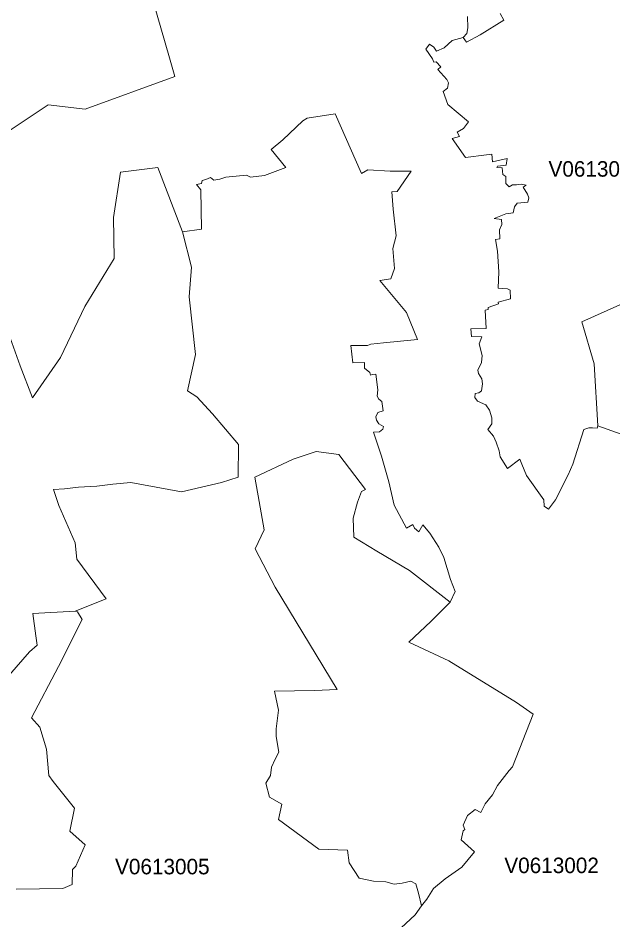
# Model space of a CAD drawing. Extents: x 369010 to 735936, y 6377141 to 6616555.
# Drawn here: x 608125 to 611963, y 6438598 to 6444417 of the extents above; entities that cross this region are included whole.
import ezdxf
from ezdxf.enums import TextEntityAlignment as Align

# ---------------------------------------------------------------- set-up
doc = ezdxf.new("R2010")
doc.units = 0
doc.header["$LTSCALE"] = 40
doc.layers.add('3', color=7, linetype='Continuous', lineweight=13)
doc.layers.add('4', color=7, linetype='Continuous')

msp = doc.modelspace()

# ---------------------------------------------------------------- linework, layer by layer
at = {"layer": '3'}
for points in [[(607955.44, 6443616.33), (608318.56, 6443856.15), (608558.71, 6443829.33), (609137.31, 6444041.01), (609101.72, 6444161), (608993.98, 6444532.56), (609440.18, 6444623.75), (609770.86, 6444703.03), (609632.83, 6445200.2), (609582.84, 6445331.45), (609614.29, 6445661.79), (609505.06, 6445719.22), (609200.03, 6445811.74), (609158.16, 6445944.14), (609165.11, 6446016.8), (608980.74, 6445986.02), (608945.82, 6445955.4), (608784.45, 6445920.48), (608762.61, 6445942.32), (608291.25, 6445841.86), (607926.65, 6445782.78)], [(610397.95, 6445426.78), (610314.37, 6445365.71), (610213.91, 6445289.41), (609896.47, 6445142.44), (609670.56, 6445064.33), (609670.56, 6445064.33), (609770.86, 6444703.03), (609440.18, 6444623.75), (608993.98, 6444532.56), (609101.72, 6444161), (609137.31, 6444041.01), (608558.71, 6443829.33), (608318.56, 6443856.15), (607955.44, 6443616.33)], [(611773.79, 6441762.19), (611807.05, 6441772.95), (611830.89, 6441774.27), (611860.18, 6441771.62), (611865.97, 6441787.18), (611842.3, 6442185.71), (611761.37, 6442456.64), (612477.67, 6442777.06), (612463.11, 6443036.57), (612646.32, 6443156.23), (612540.07, 6443294.43), (612909.64, 6443410.11), (613171.3, 6443481.78), (613200.1, 6443483.43), (613167.33, 6443685.18), (612960.78, 6443894.38), (612832.68, 6444027.77), (612562.91, 6444253.69), (612444.74, 6444397.18), (612419.58, 6444640.47)], [(610957.52, 6443681.37), (610998.73, 6443704.05), (611030.67, 6443747.91), (610896.45, 6443859.46), (610867.82, 6443942.7), (610894.3, 6443965.21), (610900.92, 6443998.48), (610891.65, 6444020.99), (610833.23, 6444084.87), (610851.93, 6444103.41), (610821.31, 6444134.03), (610806.75, 6444132.7), (610798.8, 6444153.89), (610754.94, 6444216.28), (610778.78, 6444248.22), (610808.07, 6444229.69), (610825.28, 6444204.37), (610874.44, 6444224.23), (610924.92, 6444272.06), (610996.58, 6444292.08), (611020.91, 6444317.57), (611026.2, 6444354.81), (611024.88, 6444426.47)], [(611235.9, 6444447), (611258.57, 6444404.46), (611105.48, 6444309.3), (611017.76, 6444261.47), (610996.58, 6444292.08)], [(611024.88, 6444426.47), (611026.2, 6444354.81), (611020.91, 6444317.57), (610996.58, 6444292.08), (611017.76, 6444261.47), (611105.48, 6444309.3), (611258.57, 6444404.46), (611235.9, 6444447)], [(610996.58, 6444292.08), (610924.92, 6444272.06), (610874.44, 6444224.23), (610825.28, 6444204.37), (610808.07, 6444229.69), (610778.78, 6444248.22), (610754.94, 6444216.28), (610798.8, 6444153.89), (610806.75, 6444132.7), (610821.31, 6444134.03), (610851.93, 6444103.41), (610833.23, 6444084.87), (610891.65, 6444020.99), (610900.92, 6443998.48), (610894.3, 6443965.21), (610867.82, 6443942.7), (610896.45, 6443859.46), (611030.67, 6443747.91), (610998.73, 6443704.05), (610957.52, 6443681.37), (610973.57, 6443652.25), (610924.42, 6443639), (611012.14, 6443518.35), (611147.85, 6443535.23), (611180.95, 6443537.88), (611184.92, 6443490.05), (611279.26, 6443509.91), (611272.64, 6443468.7), (611218.19, 6443460.76), (611212.89, 6443452.81), (611248.81, 6443450.16), (611252.78, 6443407.63), (611271.32, 6443394.39), (611271.32, 6443349.21), (611293.82, 6443327.86), (611315.17, 6443341.26), (611340.33, 6443341.26), (611370.95, 6443345.24), (611402.73, 6443338.61), (611382.87, 6443326.53), (611410.67, 6443280.19), (611419.94, 6443256.19), (611413.32, 6443228.22), (611343.97, 6443223.26), (611328.08, 6443199.26), (611318.82, 6443160.86), (611270.99, 6443154.08), (611196.67, 6443123.63), (611243.18, 6443117.01), (611245.83, 6443085.06), (611231.1, 6443051.8), (611233.75, 6442992.05), (611204.62, 6442989.4), (611218.52, 6442913.93), (611226.63, 6442779.71), (611222.49, 6442673.45), (611282.24, 6442669.48), (611299.62, 6442661.54), (611302.27, 6442605.76), (611221.17, 6442584.58), (611224.64, 6442573.49), (611158.28, 6442549.49), (611158.28, 6442537.58), (611138.42, 6442532.28), (611145.04, 6442413.94), (611045.4, 6442412.62), (611049.38, 6442363.47), (611115.74, 6442360.82), (611098.53, 6442314.31), (611119.22, 6442240.16), (611115.25, 6442194.98), (611089.92, 6442144.5), (611095.22, 6442123.15), (611116.57, 6442088.73), (611120.54, 6442056.79), (611115.25, 6442012.93), (611096.71, 6441999.69), (611072.71, 6441995.72), (611071.39, 6441969.07), (611088.6, 6441945.24), (611143.05, 6441921.4), (611167.05, 6441887.97), (611181.78, 6441837.49), (611180.45, 6441798.93), (611155.13, 6441763.02), (611191.05, 6441719.32), (611208.26, 6441680.76), (611229.44, 6441624.99), (611234.74, 6441586.42), (611281.25, 6441510.62), (611362.34, 6441571.86), (611373.93, 6441539.42), (611404.38, 6441466.43), (611515.93, 6441309.7), (611519.9, 6441268.49), (611547.87, 6441248.47), (611591.57, 6441309.7), (611673.99, 6441470.41), (611703.45, 6441539.09), (611773.79, 6441762.19)], [(608062.86, 6442383.33), (608138.33, 6442174.13), (608218.59, 6441967.41), (608398.5, 6442227.92), (608554.9, 6442555.12), (608745.06, 6442864.94), (608740.43, 6443131.07), (608785.94, 6443422.69), (609026.75, 6443453.97), (609185.63, 6443037.4), (609308.77, 6443055.27), (609304.96, 6443308.49), (609275.83, 6443344.24), (609307.61, 6443349.54), (609311.58, 6443369.4), (609335.42, 6443374.69), (609367.19, 6443389.26), (609387.05, 6443370.72), (609426.11, 6443376.68), (609464.51, 6443389.92), (609598.07, 6443403.16), (609624.55, 6443389.92), (609714.09, 6443401.84), (609852.95, 6443452.15), (609757.78, 6443568.5), (609833.09, 6443632.05), (609961.85, 6443753.53), (609990.98, 6443772.07), (610170.88, 6443798.39), (610340.69, 6443414.25), (610382.23, 6443436.92), (610524.4, 6443428.98), (610660.11, 6443429.31), (610569.74, 6443299.06), (610535.15, 6443296.41), (610544.59, 6443183.54), (610563.29, 6443011.74), (610542.11, 6442929.32), (610554.02, 6442801.89), (610530.02, 6442735.35), (610459.68, 6442724.76), (610629.82, 6442516.89), (610701.65, 6442342.94), (610482.52, 6442321.59), (610400.1, 6442312.49), (610379.08, 6442304.21), (610272, 6442305.54), (610283.92, 6442191.84), (610359.22, 6442194.49), (610360.55, 6442157.41), (610394.97, 6442129.61), (610397.62, 6442113.72), (610409.37, 6442117.36), (610431.88, 6442118.69), (610446.61, 6442019.05), (610442.47, 6441977.84), (610451.91, 6441957.98), (610471.77, 6441943.25), (610479.38, 6441883.34), (610446.11, 6441872.75), (610432.87, 6441843.45), (610438.17, 6441822.27), (610452.73, 6441798.27), (610482.03, 6441782.38), (610478.06, 6441763.84), (610456.71, 6441747.79), (610416.98, 6441745.14), (610469.95, 6441589.73), (610515.79, 6441424.73), (610550.38, 6441274.12), (610629.99, 6441126.65), (610671.2, 6441150.49), (610681.79, 6441125.33), (610709.76, 6441102.66), (610736.24, 6441146.51), (610781.42, 6441093.39), (610838.52, 6441003.02), (610871.13, 6440936.16), (610914.99, 6440795.48), (610945.6, 6440718.36), (610911.68, 6440647.52), (610788.38, 6440523.89)], [(609789.23, 6439831.59), (609805.12, 6439950.75), (609778.64, 6440075.04), (610037.65, 6440077.86), (610184.45, 6440085.8), (609783.93, 6440745.5), (609655.17, 6440992.76), (609713.43, 6441114.41), (609679.66, 6441297.12), (609653.35, 6441455.84), (609899.29, 6441571.03), (610048.08, 6441621.51), (610194.88, 6441600.33), (610367.17, 6441375.08), (610340.69, 6441361.84), (610315.53, 6441292.99), (610287.73, 6441189.88), (610290.87, 6441068.23), (610439, 6440977.7), (610650.01, 6440853.41), (610911.68, 6440647.52), (610945.6, 6440718.36), (610914.99, 6440795.48), (610871.13, 6440936.16), (610838.52, 6441003.02), (610781.42, 6441093.39), (610736.24, 6441146.51), (610709.76, 6441102.66), (610681.79, 6441125.33), (610671.2, 6441150.49), (610629.99, 6441126.65), (610550.38, 6441274.12), (610515.79, 6441424.73), (610469.95, 6441589.73), (610416.98, 6441745.14), (610456.71, 6441747.79), (610478.06, 6441763.84), (610482.03, 6441782.38), (610452.73, 6441798.27), (610438.17, 6441822.27), (610432.87, 6441843.45), (610446.11, 6441872.75), (610479.38, 6441883.34), (610471.77, 6441943.25), (610451.91, 6441957.98), (610442.47, 6441977.84), (610446.61, 6442019.05), (610431.88, 6442118.69), (610409.37, 6442117.36), (610397.62, 6442113.72), (610394.97, 6442129.61), (610360.55, 6442157.41), (610359.22, 6442194.49), (610283.92, 6442191.84), (610272, 6442305.54), (610379.08, 6442304.21), (610400.1, 6442312.49), (610482.52, 6442321.59), (610701.65, 6442342.94), (610629.82, 6442516.89), (610459.68, 6442724.76), (610530.02, 6442735.35), (610554.02, 6442801.89), (610542.11, 6442929.32), (610563.29, 6443011.74), (610544.59, 6443183.54), (610535.15, 6443296.41), (610569.74, 6443299.06), (610660.11, 6443429.31), (610524.4, 6443428.98), (610382.23, 6443436.92), (610340.69, 6443414.25), (610170.88, 6443798.39), (609990.98, 6443772.07), (609961.85, 6443753.53), (609833.09, 6443632.05), (609757.78, 6443568.5), (609852.95, 6443452.15), (609714.09, 6443401.84), (609624.55, 6443389.92), (609598.07, 6443403.16), (609464.51, 6443389.92), (609426.11, 6443376.68), (609387.05, 6443370.72), (609367.19, 6443389.26), (609335.42, 6443374.69), (609311.58, 6443369.4), (609307.61, 6443349.54), (609275.83, 6443344.24), (609304.96, 6443308.49), (609308.77, 6443055.27), (609185.63, 6443037.4)], [(612219.49, 6441659.74), (611865.97, 6441787.18), (611860.18, 6441771.62), (611830.89, 6441774.27), (611807.05, 6441772.95), (611773.79, 6441762.19), (611703.45, 6441539.09), (611673.99, 6441470.41), (611591.57, 6441309.7), (611547.87, 6441248.47), (611519.9, 6441268.49), (611515.93, 6441309.7), (611404.38, 6441466.43), (611373.93, 6441539.42), (611362.34, 6441571.86), (611281.25, 6441510.62), (611234.74, 6441586.42), (611229.44, 6441624.99), (611208.26, 6441680.76), (611191.05, 6441719.32), (611155.13, 6441763.02), (611180.45, 6441798.93), (611181.78, 6441837.49), (611167.05, 6441887.97), (611143.05, 6441921.4), (611088.6, 6441945.24), (611071.39, 6441969.07), (611072.71, 6441995.72), (611096.71, 6441999.69), (611115.25, 6442012.93), (611120.54, 6442056.79), (611116.57, 6442088.73), (611095.22, 6442123.15), (611089.92, 6442144.5), (611115.25, 6442194.98), (611119.22, 6442240.16), (611098.53, 6442314.31), (611115.74, 6442360.82), (611049.38, 6442363.47), (611045.4, 6442412.62), (611145.04, 6442413.94), (611138.42, 6442532.28), (611158.28, 6442537.58), (611158.28, 6442549.49), (611224.64, 6442573.49), (611221.17, 6442584.58), (611302.27, 6442605.76), (611299.62, 6442661.54), (611282.24, 6442669.48), (611222.49, 6442673.45), (611226.63, 6442779.71), (611218.52, 6442913.93), (611204.62, 6442989.4), (611233.75, 6442992.05), (611231.1, 6443051.8), (611245.83, 6443085.06), (611243.18, 6443117.01), (611196.67, 6443123.63), (611270.99, 6443154.08), (611318.82, 6443160.86), (611328.08, 6443199.26), (611343.97, 6443223.26), (611413.32, 6443228.22), (611419.94, 6443256.19), (611410.67, 6443280.19), (611382.87, 6443326.53), (611402.73, 6443338.61), (611370.95, 6443345.24), (611340.33, 6443341.26), (611315.17, 6443341.26), (611293.82, 6443327.86), (611271.32, 6443349.21), (611271.32, 6443394.39), (611252.78, 6443407.63), (611248.81, 6443450.16), (611212.89, 6443452.81), (611218.19, 6443460.76), (611272.64, 6443468.7), (611279.26, 6443509.91), (611184.92, 6443490.05), (611180.95, 6443537.88), (611147.85, 6443535.23), (611012.14, 6443518.35), (610924.42, 6443639), (610973.57, 6443652.25), (610957.52, 6443681.37)], [(607996.65, 6440098.71), (608199.23, 6440327.93), (608248.05, 6440370.96), (608239.94, 6440431.54), (608219.26, 6440575.86), (608494.32, 6440590.26), (608694.25, 6440670.86), (608504.09, 6440925.57), (608493.5, 6441030.5), (608386.91, 6441272.3), (608354.47, 6441374.74), (608423.82, 6441380.37), (608515.01, 6441390.3), (608633.68, 6441397.75), (608736.29, 6441409.67), (608851.32, 6441420.92), (609178.19, 6441361.01), (609437.7, 6441419.6), (609544.45, 6441454.02), (609545.94, 6441665.04), (609378.61, 6441863.81), (609277.82, 6441973.7), (609218.4, 6442011.77), (609270.04, 6442246.62), (609227.84, 6442618.84), (609243.4, 6442809.33), (609185.63, 6443037.4), (609026.75, 6443453.97), (608785.94, 6443422.69)], [(608785.94, 6443422.69), (608740.43, 6443131.07), (608745.06, 6442864.94), (608554.9, 6442555.12), (608398.5, 6442227.92), (608218.59, 6441967.41), (608138.33, 6442174.13), (608062.86, 6442383.33)], [(609185.63, 6443037.4), (609243.4, 6442809.33), (609227.84, 6442618.84), (609270.04, 6442246.62), (609218.4, 6442011.77), (609277.82, 6441973.7), (609378.61, 6441863.81), (609545.94, 6441665.04), (609544.45, 6441454.02), (609437.7, 6441419.6), (609178.19, 6441361.01), (608851.32, 6441420.92), (608736.29, 6441409.67), (608633.68, 6441397.75), (608515.01, 6441390.3), (608423.82, 6441380.37), (608354.47, 6441374.74), (608386.91, 6441272.3), (608493.5, 6441030.5), (608504.09, 6440925.57), (608694.25, 6440670.86), (608494.32, 6440590.26), (608508.56, 6440585.29), (608539.01, 6440536.47), (608385.92, 6440234.09), (608211.97, 6439903.08), (608264.77, 6439841.02), (608308.46, 6439700.67), (608322.37, 6439531.2), (608351.49, 6439491.47), (608489.86, 6439319.02), (608459.57, 6439170.4), (608558.21, 6439082.35), (608498.63, 6438945.81), (608476.28, 6438924.62), (608473.64, 6438827.31), (608414.39, 6438800.99), (608113.17, 6438797.19)], [(612477.67, 6442777.06), (611761.37, 6442456.64), (611842.3, 6442185.71), (611865.97, 6441787.18), (612219.49, 6441659.74)], [(608494.32, 6440590.26), (608219.26, 6440575.86), (608239.94, 6440431.54), (608248.05, 6440370.96), (608199.23, 6440327.93), (607996.65, 6440098.71)], [(608558.21, 6439082.35), (608459.57, 6439170.4), (608489.86, 6439319.02), (608351.49, 6439491.47), (608322.37, 6439531.2), (608308.46, 6439700.67), (608264.77, 6439841.02), (608211.97, 6439903.08), (608385.92, 6440234.09), (608539.01, 6440536.47), (608508.56, 6440585.29), (608494.32, 6440590.26)], [(610788.38, 6440523.89), (610646.21, 6440390.99), (610904.72, 6440269.18), (611339.67, 6440002.22), (611447.25, 6439926.42), (611313.69, 6439585.81), (611292.34, 6439562.14), (611218.69, 6439464.66), (611185.58, 6439405.25), (611138.09, 6439348.31), (611109.45, 6439291.21), (611073.87, 6439310.25), (611024.05, 6439272.35), (610995.59, 6439210.61), (611007.5, 6439181.98), (610995.59, 6439172.55), (610983.67, 6439115.45), (611069.24, 6439037.17), (610988.47, 6438939.68), (610879.9, 6438863.72), (610805.42, 6438801.32), (610761.73, 6438732.31), (610727.14, 6438689.77), (610685.76, 6438631.85), (610596.72, 6438548.27)], [(610596.72, 6438548.27), (610685.76, 6438631.85), (610727.14, 6438689.77), (610708.6, 6438772.03), (610691.39, 6438830.62), (610658.12, 6438849.15), (610602.35, 6438835.91), (610550.88, 6438829.96), (610496.43, 6438843.2), (610417.81, 6438847.66), (610324.47, 6438867.36), (610260.09, 6438967.32), (610250.82, 6439047.59), (610064.63, 6439055.87), (609805.45, 6439246.69), (609827.13, 6439346.16), (609746.86, 6439390.85), (609723.19, 6439480.39), (609753.98, 6439530.04), (609760.6, 6439583), (609784.26, 6439634.64), (609806.77, 6439680.81), (609790.88, 6439781.44), (609789.23, 6439831.59)], [(608113.17, 6438797.19), (608414.39, 6438800.99), (608473.64, 6438827.31), (608476.28, 6438924.62), (608498.63, 6438945.81), (608558.21, 6439082.35)]]:
    msp.add_lwpolyline(points, dxfattribs=at)
msp.add_lwpolyline([(610727.14, 6438689.77), (610761.73, 6438732.31), (610805.42, 6438801.32), (610879.9, 6438863.72), (610988.47, 6438939.68), (611069.24, 6439037.17), (610983.67, 6439115.45), (610995.59, 6439172.55), (611007.5, 6439181.98), (610995.59, 6439210.61), (611024.05, 6439272.35), (611073.87, 6439310.25), (611109.45, 6439291.21), (611138.09, 6439348.31), (611185.58, 6439405.25), (611218.69, 6439464.66), (611292.34, 6439562.14), (611313.69, 6439585.81), (611447.25, 6439926.42), (611339.67, 6440002.22), (610904.72, 6440269.18), (610646.21, 6440390.99), (610788.38, 6440523.89), (610911.68, 6440647.52), (610650.01, 6440853.41), (610439, 6440977.7), (610290.87, 6441068.23), (610287.73, 6441189.88), (610315.53, 6441292.99), (610340.69, 6441361.84), (610367.17, 6441375.08), (610194.88, 6441600.33), (610048.08, 6441621.51), (609899.29, 6441571.03), (609653.35, 6441455.84), (609679.66, 6441297.12), (609713.43, 6441114.41), (609655.17, 6440992.76), (609783.93, 6440745.5), (610184.45, 6440085.8), (610037.65, 6440077.86), (609778.64, 6440075.04), (609805.12, 6439950.75), (609789.23, 6439831.59), (609790.88, 6439781.44), (609806.77, 6439680.81), (609784.26, 6439634.64), (609760.6, 6439583), (609753.98, 6439530.04), (609723.19, 6439480.39), (609746.86, 6439390.85), (609827.13, 6439346.16), (609805.45, 6439246.69), (610064.63, 6439055.87), (610250.82, 6439047.59), (610260.09, 6438967.32), (610324.47, 6438867.36), (610417.81, 6438847.66), (610496.43, 6438843.2), (610550.88, 6438829.96), (610602.35, 6438835.91), (610658.12, 6438849.15), (610691.39, 6438830.62), (610708.6, 6438772.03)], close=True, dxfattribs=at)

# ---------------------------------------------------------------- texts
at = {"layer": '4'}
for s, p in [('V0613004', (611851.85, 6443393.84)), ('V0613005', (609055.52, 6438892.64)), ('V0613002', (611566.84, 6438900.41))]:
    msp.add_text(s, height=100, dxfattribs=at).set_placement(p, align=Align.CENTER)

doc.saveas('drawing.dxf')
